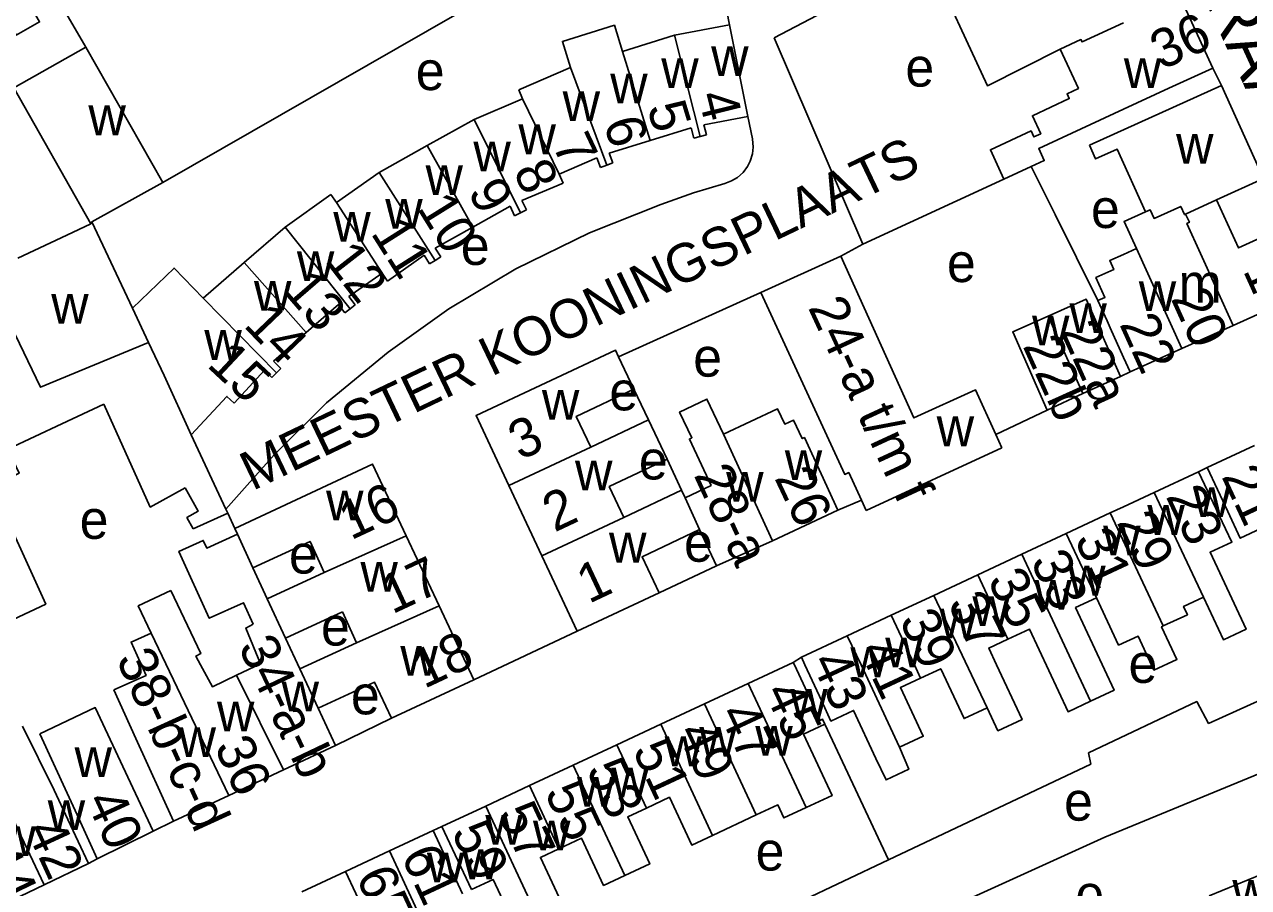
# Model space of a CAD drawing. Extents: x 159902 to 161769, y 383692 to 384875.
# Drawn here: x 160886.5 to 161012.9, y 384277 to 384366.1 of the extents above; entities that cross this region are included whole.
import ezdxf

# ---------------------------------------------------------------- set-up
doc = ezdxf.new("R2010")
doc.units = 0
for name, color, linetype in [('BLT_Basislijn', 7, 'Continuous'), ('BLT_Bebouwing', 7, 'Continuous'), ('BLT_Centroide', 7, 'Continuous'), ('BLT_Huisnummer', 7, 'Continuous'), ('BLT_Huisnummer_ tussenligend', 7, 'Continuous'), ('BLT_Huisnummer_reeks', 7, 'Continuous'), ('BLT_Onderdoorgang_en_onderverdeling', 7, 'Continuous'), ('BLT_Onderverdeling_panden', 7, 'Continuous'), ('BLT_Straatnaam', 7, 'Continuous'), ('BLT_Straatnaam_verkleind', 7, 'Continuous')]:
    doc.layers.add(name, color=color, linetype=linetype)

msp = doc.modelspace()

# ---------------------------------------------------------------- linework, layer by layer
at = {"layer": 'BLT_Basislijn'}
for p, q in [((160956.28, 384381.58), (160900.83, 384349.8)), ((160886.55, 384374.64), (160892.88, 384363.76)), ((160979.8, 384373.07), (160963.94, 384364.71)), ((160963.94, 384364.71), (160973.08, 384343.43)), ((161009.21, 384361.6), (161010.09, 384359.8)), ((160990.46, 384351.43), (160992.93, 384346.48)), ((160973.08, 384343.43), (160987.64, 384350.13)), ((160992.93, 384346.48), (160997.35, 384337.6)), ((160973.08, 384343.43), (160970.8, 384342.18)), ((160962.55, 384338.44), (160947.87, 384331.78)), ((160999.66, 384329.77), (161000.68, 384330.24)), ((160949.44, 384328.44), (160950.95, 384325.28)), ((160986.79, 384323.78), (160992.09, 384326.3)), ((160952.87, 384321.23), (160954.37, 384318.05)), ((161007.71, 384319.93), (161008.62, 384320.36)), ((160972.93, 384317.01), (160970.49, 384315.97)), ((160952.06, 384307.44), (160957.99, 384310.22)), ((160943.58, 384303.47), (160932.92, 384298.47)), ((160965.9, 384300.25), (160966.73, 384300.79)), ((160998.04, 384282.22), (161042.6, 384300.61)), ((160918.65, 384291.7), (160924.44, 384294.49)), ((160975.74, 384279.89), (160969.17, 384293.88)), ((160901.94, 384283.86), (160899.81, 384282.83)), ((160917.02, 384245.46), (160998.04, 384282.22)), ((160893.14, 384279.51), (160894.06, 384279.98))]:
    msp.add_line(p, q, dxfattribs=at)
for points in [[(160956.28, 384381.58), (160959.33, 384366.06)], [(160979.8, 384373.07), (160985.93, 384359.77), (160993.46, 384363.55)], [(160961.2, 384356.61), (160961.68, 384354.29), (160961.77, 384353.44), (160961.68, 384352.73), (160961.46, 384352), (160961.16, 384351.42), (160960.71, 384350.8), (160960.15, 384350.29), (160959.52, 384349.94), (160958.84, 384349.67), (160955.61, 384348.71), (160952.24, 384347.53), (160944.88, 384344.6), (160937.27, 384340.89), (160930.35, 384336.76), (160924.07, 384332.26), (160917.7, 384327.04), (160912.33, 384321.68), (160907.32, 384316.09)], [(160908.26, 384314.08), (160907.52, 384315.66)], [(161043.79, 384309.53), (161018.48, 384298.36), (161008.76, 384293.97), (161007.55, 384296.22), (160996.38, 384290.92), (160996.61, 384289.76), (160975.74, 384279.89)], [(160975.74, 384279.89), (160966.43, 384275.5), (160961.65, 384273.52), (160938.24, 384262.39)]]:
    msp.add_lwpolyline(points, dxfattribs=at)
at = {"layer": 'BLT_Bebouwing'}
for p, q in [((161009.21, 384361.6), (161005.82, 384368.95)), ((160953.64, 384364.98), (160959.33, 384366.06)), ((160959.33, 384366.06), (160961.2, 384356.61)), ((160948.27, 384363.31), (160953.64, 384364.98)), ((160937.56, 384359.35), (160942.91, 384361.64)), ((161010.09, 384359.8), (160996.46, 384353.64)), ((161010.09, 384359.8), (161014.43, 384350.19)), ((160932.95, 384356.29), (160937.95, 384358.43)), ((160937.95, 384358.43), (160937.56, 384359.35)), ((160928.12, 384353.6), (160932.95, 384356.29)), ((160961.2, 384356.61), (160956.68, 384355.73)), ((160956.68, 384355.73), (160956.93, 384354.69)), ((160955.37, 384355.41), (160951.14, 384354.11)), ((160955.62, 384354.37), (160955.37, 384355.41)), ((160956.28, 384354.53), (160955.62, 384354.37)), ((160956.93, 384354.69), (160956.28, 384354.53)), ((160923.16, 384350.83), (160928.12, 384353.6)), ((160951.14, 384354.11), (160946.91, 384352.8)), ((160945.63, 384352.33), (160941.74, 384350.65)), ((160946, 384351.33), (160945.63, 384352.33)), ((160946.91, 384352.8), (160947.28, 384351.8)), ((160918.75, 384347.71), (160923.16, 384350.83)), ((160941.74, 384350.65), (160942.13, 384349.73)), ((160946.64, 384351.56), (160946, 384351.33)), ((160947.28, 384351.8), (160946.64, 384351.56)), ((160990.46, 384351.43), (160987.64, 384350.13)), ((160900.83, 384349.8), (160893.5, 384345.71)), ((160942.13, 384349.73), (160937.89, 384347.92)), ((161014.43, 384350.19), (161009.6, 384348)), ((160913.44, 384345.19), (160918.18, 384348.53)), ((160918.18, 384348.53), (160918.75, 384347.71)), ((160936.67, 384347.33), (160932.81, 384345.17)), ((160937.13, 384346.36), (160936.67, 384347.33)), ((160938.36, 384346.96), (160937.74, 384346.66)), ((160937.89, 384347.92), (160938.36, 384346.96)), ((160897.7, 384336.81), (160893.5, 384345.71)), ((160937.74, 384346.66), (160937.13, 384346.36)), ((160885.86, 384341.98), (160890.91, 384344.35)), ((160890.91, 384344.35), (160893.4, 384345.52)), ((160909.23, 384341.53), (160913.44, 384345.19)), ((160932.81, 384345.17), (160928.95, 384343.02)), ((160928.95, 384343.02), (160929.52, 384342.11)), ((160927.8, 384342.3), (160924.03, 384339.61)), ((160928.36, 384341.39), (160927.8, 384342.3)), ((160928.95, 384341.75), (160928.36, 384341.39)), ((160929.52, 384342.11), (160928.95, 384341.75)), ((160962.55, 384338.44), (160970.8, 384342.18)), ((161001.32, 384342.97), (161000, 384342.37)), ((160904.99, 384337.85), (160909.23, 384341.53)), ((160923.45, 384340.43), (160920.02, 384338.01)), ((160924.03, 384339.61), (160923.45, 384340.43)), ((160920.02, 384338.01), (160920.67, 384337.16)), ((160918.94, 384337.18), (160915.63, 384334.29)), ((160919.6, 384336.33), (160918.94, 384337.18)), ((160920.15, 384336.76), (160919.6, 384336.33)), ((160920.67, 384337.16), (160920.15, 384336.76)), ((160998.3, 384335.5), (160997.35, 384337.6)), ((160915.63, 384334.29), (160912.26, 384331.35)), ((161011.29, 384335.04), (161006, 384332.64)), ((161000.68, 384330.24), (161000, 384331.74)), ((161006, 384332.64), (161000.68, 384330.24)), ((160911.31, 384330.41), (160908.17, 384327.01)), ((160912.07, 384329.65), (160911.31, 384330.41)), ((160912.26, 384331.35), (160913.01, 384330.6)), ((160913.01, 384330.6), (160912.57, 384330.15)), ((160912.57, 384330.15), (160912.07, 384329.65)), ((160999.66, 384329.77), (160995.79, 384328)), ((160995.79, 384328), (160992.09, 384326.3)), ((160890.41, 384324.88), (160894.75, 384326.91)), ((160987.43, 384322.4), (160986.79, 384323.78)), ((160973.42, 384315.94), (160987.43, 384322.4)), ((161013.51, 384322.65), (161008.62, 384320.36)), ((161003.15, 384317.81), (161007.71, 384319.93)), ((161000, 384316.33), (161003.15, 384317.81)), ((160972.93, 384317.01), (160973.42, 384315.94)), ((160903.95, 384314.04), (160907.52, 384315.66)), ((160907.52, 384315.66), (160907.32, 384316.09)), ((160970.49, 384315.97), (160963.76, 384312.81)), ((160998.6, 384315.68), (160994.05, 384313.55)), ((161000, 384316.33), (160998.6, 384315.68)), ((160908.26, 384314.08), (160908.53, 384313.5)), ((160963.76, 384312.81), (160957.99, 384310.22)), ((160994.05, 384313.55), (160989.5, 384311.43)), ((160989.5, 384311.43), (160984.94, 384309.3)), ((160917.49, 384309.53), (160911.59, 384306.81)), ((160984.94, 384309.3), (160980.39, 384307.17)), ((160980.39, 384307.17), (160975.99, 384305.12)), ((160913.48, 384302.76), (160919.36, 384305.47)), ((160920.83, 384302.28), (160919.36, 384305.47)), ((160975.99, 384305.12), (160971.47, 384303.01)), ((160971.47, 384303.01), (160966.73, 384300.79)), ((160914.97, 384299.58), (160920.83, 384302.28)), ((160908.42, 384298.93), (160910.9, 384300.12)), ((160965.9, 384300.25), (160965.36, 384300)), ((160966.02, 384300), (160965.9, 384300.25)), ((160966.73, 384300.79), (160967.09, 384300)), ((160965.36, 384300), (160961.25, 384298.08)), ((160961.25, 384298.08), (160956.73, 384295.98)), ((160956.73, 384295.98), (160952.22, 384293.87)), ((160952.22, 384293.87), (160947.7, 384291.76)), ((160918.65, 384291.7), (160913.28, 384289.18)), ((160947.7, 384291.76), (160943.18, 384289.65)), ((160913.28, 384289.18), (160907.62, 384286.52)), ((160943.18, 384289.65), (160938.66, 384287.54)), ((160938.66, 384287.54), (160934.15, 384285.44)), ((160907.62, 384286.52), (160901.94, 384283.86)), ((160934.15, 384285.44), (160929.63, 384283.33)), ((160962.08, 384284.52), (160957.56, 384282.41)), ((160899.81, 384282.83), (160894.06, 384279.98)), ((160928.73, 384282.91), (160924.21, 384280.8)), ((160929.63, 384283.33), (160928.73, 384282.91)), ((160924.21, 384280.8), (160919.69, 384278.69)), ((160893.14, 384279.51), (160888.58, 384277.32)), ((160919.69, 384278.69), (160915.17, 384276.58)), ((160888.58, 384277.32), (160883.01, 384274.65)), ((161008.84, 384276.16), (161014.2, 384278.36))]:
    msp.add_line(p, q, dxfattribs=at)
for points in [[(160884.6, 384367.22), (160885.7, 384365), (160888.1, 384366.35), (160884.18, 384373.3), (160886.55, 384374.64)], [(160942.91, 384361.64), (160942.07, 384364.34), (160947.43, 384366.01), (160948.27, 384363.31)], [(160993.46, 384363.55), (160995.58, 384364.53), (160995.7, 384364.29), (161000, 384366.27)], [(160893.4, 384345.52), (160885.45, 384359.54), (160892.88, 384363.76)], [(160892.88, 384363.76), (160900.83, 384349.8)], [(160987.64, 384350.13), (160986.25, 384353.16), (160990.45, 384355.1), (160990.73, 384354.48), (160991.45, 384354.81), (160990.59, 384356.68), (160994.39, 384358.44), (160994.16, 384358.95), (160995.33, 384359.49), (160993.46, 384363.55)], [(161009.21, 384361.6), (161004.67, 384359.51), (161000, 384357.36)], [(161000, 384357.36), (160991.23, 384353.31), (160991.81, 384352.05), (160990.46, 384351.43)], [(160996.46, 384353.64), (160997.1, 384352.22), (160999.32, 384353.23), (161002.24, 384346.76)], [(161009.6, 384348), (161011.85, 384343.03), (161016.72, 384345.23)], [(161002.24, 384346.76), (161000.05, 384345.77), (161001.32, 384342.97)], [(161006.4, 384346.53), (161006.78, 384345.68), (161006.53, 384345.57), (161007.93, 384342.46)], [(161016.72, 384345.23), (161019.27, 384339.59), (161018.85, 384338.45), (161011.29, 384335.04)], [(160986.79, 384323.78), (160984.72, 384328.38), (160978.35, 384325.49), (160970.8, 384342.18)], [(161000, 384342.37), (160998.57, 384341.72), (160998.98, 384340.8), (160997.14, 384339.97), (160998.07, 384337.93), (160997.35, 384337.6)], [(160897.7, 384336.81), (160901.98, 384340.95), (160904.99, 384337.85)], [(160962.55, 384338.44), (160971.21, 384319.66), (160971.62, 384319.85), (160972.93, 384317.01)], [(160992.21, 384336), (160996.14, 384337.74), (160999.66, 384329.77)], [(160992.09, 384326.3), (160988.55, 384334.38), (160992.21, 384336)], [(161000, 384331.74), (160998.62, 384334.79), (160998.3, 384335.5)], [(160947.87, 384331.78), (160947.54, 384332.49), (160933.15, 384325.75), (160936.55, 384318.51)], [(160949.44, 384328.44), (160947.87, 384331.78)], [(160944.99, 384322.46), (160943.49, 384325.65), (160949.44, 384328.44)], [(160894.75, 384326.91), (160899.53, 384316.29), (160903.13, 384318.28)], [(160908.17, 384327.01), (160907.43, 384327.71), (160903.74, 384323.74)], [(160958.69, 384323.81), (160956.98, 384327.43), (160954.16, 384326.1), (160955.44, 384323.44), (160955.17, 384323.3), (160957.42, 384318.52), (160954.74, 384317.26)], [(160958.69, 384323.81), (160964.26, 384326.44), (160965.02, 384324.85), (160965.92, 384325.27), (160966.82, 384323.36), (160967.04, 384323.46), (160970.49, 384315.97)], [(160881.96, 384303.1), (160888.74, 384306.27), (160883.16, 384318.45), (160885.99, 384319.78), (160884.82, 384322.26), (160890.41, 384324.88)], [(160950.95, 384325.28), (160944.99, 384322.46)], [(160952.87, 384321.23), (160950.95, 384325.28)], [(160907.32, 384316.09), (160903.74, 384323.74)], [(160925.94, 384313.33), (160922.47, 384320.73), (160908.26, 384314.08)], [(160948.41, 384315.22), (160946.9, 384318.41), (160952.87, 384321.23)], [(161008.62, 384320.36), (161010.74, 384315.83), (161012.03, 384313.08), (161014.16, 384314.07), (161016.42, 384309.04), (161016.79, 384309.2), (161017.91, 384306.7), (161020.22, 384307.74), (161018.62, 384311.29)], [(161007.71, 384319.93), (161009.86, 384315.42), (161011.17, 384312.68), (161008.92, 384311.63), (161012.63, 384303.68), (161010.29, 384302.59), (161008.23, 384307)], [(160903.95, 384314.04), (160903.31, 384315.21), (160904.47, 384315.86), (160903.13, 384318.28)], [(160936.55, 384318.51), (160939.94, 384311.26)], [(160954.37, 384318.05), (160948.41, 384315.22)], [(160954.74, 384317.26), (160954.37, 384318.05)], [(160952.06, 384307.44), (160950.3, 384311.17), (160956.22, 384313.97)], [(160956.22, 384313.97), (160957.99, 384310.22)], [(160908.53, 384313.5), (160905.36, 384312.06), (160905, 384312.85), (160902.49, 384311.71), (160905.62, 384304.81), (160909.15, 384306.41), (160910.14, 384304.21)], [(160910.13, 384310.03), (160916.02, 384312.74), (160917.49, 384309.53)], [(160929.34, 384306.11), (160925.94, 384313.33)], [(160939.94, 384311.26), (160943.58, 384303.47)], [(160911.59, 384306.81), (160910.13, 384310.03)], [(160899.63, 384303.29), (160898.29, 384306.09), (160901.66, 384307.68)], [(160901.66, 384307.68), (160904.75, 384301.18), (160904.23, 384300.91), (160904.72, 384300)], [(160943.58, 384303.47), (160952.06, 384307.44)], [(160997.2, 384306.93), (160995.04, 384305.92), (160999.02, 384297.39), (160996.58, 384296.25)], [(161004.09, 384304.02), (161003.92, 384303.94), (161005.5, 384300.56), (161003.13, 384299.46), (161001.49, 384302.97), (160999.48, 384302.04), (160997.2, 384306.93)], [(161008.23, 384307), (161006.18, 384306.04), (161006.58, 384305.18), (161004.09, 384304.02)], [(160932.92, 384298.47), (160929.34, 384306.11)], [(160910.9, 384300.12), (160909.38, 384303.8), (160910.14, 384304.21)], [(160895.75, 384297.42), (160899.09, 384298.91), (160897.55, 384302.35), (160899.63, 384303.29)], [(160914.97, 384299.58), (160913.48, 384302.76)], [(160988.04, 384302.66), (160986.07, 384301.74), (160986.88, 384300)], [(160996.58, 384296.25), (160994.26, 384295.17), (160990.28, 384303.7), (160988.04, 384302.66)], [(160904.72, 384300), (160905.94, 384297.75), (160908.42, 384298.93)], [(160969.17, 384293.88), (160968.93, 384294.39), (160968.69, 384294.28), (160968.02, 384295.72), (160966.02, 384300)], [(160967.09, 384300), (160968.84, 384296.26), (160969.79, 384294.21), (160972.13, 384295.3), (160974.43, 384290.36), (160975.47, 384288.13), (160977.82, 384289.23), (160976.87, 384291.5)], [(160985.91, 384295.57), (160983.53, 384294.46), (160981.12, 384299.61), (160979.04, 384298.64)], [(160986.88, 384300), (160989.51, 384294.36), (160987.02, 384293.2), (160985.91, 384295.57)], [(160916.86, 384295.54), (160922.68, 384298.22), (160924.44, 384294.49)], [(160924.44, 384294.49), (160932.92, 384298.47)], [(160979.04, 384298.64), (160976.96, 384297.67), (160979.31, 384292.64), (160976.87, 384291.5)], [(160895.75, 384297.42), (160898.04, 384292.4), (160901.94, 384283.86)], [(160888.14, 384292.88), (160893.85, 384295.6), (160899.81, 384282.83)], [(160918.65, 384291.7), (160916.86, 384295.54)], [(160969.17, 384293.88), (160966.96, 384292.84), (160969.9, 384286.52), (160967.23, 384285.28)], [(160893.14, 384279.51), (160891.02, 384284.04), (160889.6, 384287.08), (160886.35, 384293.68)], [(160894.06, 384279.98), (160891.98, 384284.53), (160890.95, 384286.78), (160888.14, 384292.88)], [(160957.56, 384282.41), (160955.42, 384281.41), (160953.12, 384286.34), (160950.74, 384285.23)], [(160950.74, 384285.23), (160948.81, 384284.33), (160951.08, 384279.47), (160948.5, 384278.26)], [(160967.23, 384285.28), (160964.94, 384284.21), (160964.31, 384285.56), (160962.08, 384284.52)], [(160948.5, 384278.26), (160946.32, 384277.25), (160944.05, 384282.12), (160941.71, 384281.02)], [(160941.71, 384281.02), (160939.8, 384280.13), (160943.93, 384271.28), (160941.32, 384270.06), (160939.49, 384273.99)], [(160939.49, 384273.99), (160937.22, 384272.93), (160934.92, 384277.86), (160932.67, 384276.81)]]:
    msp.add_lwpolyline(points, dxfattribs=at)
at = {"layer": 'BLT_Onderdoorgang_en_onderverdeling'}
for p, q in [((160931.77, 384276.39), (160928.73, 384282.91)), ((160929.63, 384283.33), (160932.67, 384276.81))]:
    msp.add_line(p, q, dxfattribs=at)
at = {"layer": 'BLT_Onderverdeling_panden'}
for p, q in [((160956.28, 384354.53), (160953.64, 384364.98)), ((160951.14, 384354.11), (160948.27, 384363.31)), ((160946.64, 384351.56), (160942.91, 384361.64)), ((160941.74, 384350.65), (160937.95, 384358.43)), ((160937.74, 384346.66), (160932.95, 384356.29)), ((160932.81, 384345.17), (160928.12, 384353.6)), ((160928.95, 384341.75), (160923.16, 384350.83)), ((160923.45, 384340.43), (160918.75, 384347.71)), ((161009.6, 384348), (161006.4, 384346.53)), ((160893.4, 384345.52), (160893.5, 384345.71)), ((160920.15, 384336.76), (160913.44, 384345.19)), ((161001.32, 384342.97), (161006, 384332.64)), ((161007.93, 384342.46), (161011.29, 384335.04)), ((160915.63, 384334.29), (160909.23, 384341.53)), ((160899.35, 384333.28), (160897.7, 384336.81)), ((160912.57, 384330.15), (160904.99, 384337.85)), ((160992.21, 384336), (160995.79, 384328)), ((160900.95, 384329.86), (160899.35, 384333.28)), ((160900.95, 384329.86), (160903.74, 384323.74)), ((160963.76, 384312.81), (160958.69, 384323.81)), ((160936.55, 384318.51), (160944.99, 384322.46)), ((161003.15, 384317.81), (161008.23, 384307)), ((160956.22, 384313.97), (160954.74, 384317.26)), ((160939.94, 384311.26), (160948.41, 384315.22)), ((160998.6, 384315.68), (161004.09, 384304.02)), ((160910.13, 384310.03), (160908.53, 384313.5)), ((160925.94, 384313.33), (160917.49, 384309.53)), ((160994.05, 384313.55), (160997.2, 384306.93)), ((160989.5, 384311.43), (160996.58, 384296.25)), ((160984.94, 384309.3), (160988.04, 384302.66)), ((160980.39, 384307.17), (160985.91, 384295.57)), ((160920.83, 384302.28), (160929.34, 384306.11)), ((160975.99, 384305.12), (160978.4, 384300)), ((160899.63, 384303.29), (160907.62, 384286.52)), ((160971.47, 384303.01), (160972.9, 384300)), ((160908.42, 384298.93), (160913.28, 384289.18)), ((160976.87, 384291.5), (160972.9, 384300)), ((160979.04, 384298.64), (160978.4, 384300)), ((160967.23, 384285.28), (160961.25, 384298.08)), ((160962.08, 384284.52), (160956.73, 384295.98)), ((160957.56, 384282.41), (160952.22, 384293.87)), ((160950.74, 384285.23), (160947.7, 384291.76)), ((160948.5, 384278.26), (160943.18, 384289.65)), ((160941.71, 384281.02), (160938.66, 384287.54)), ((160883.82, 384287.28), (160888.58, 384277.32)), ((160939.49, 384273.99), (160934.15, 384285.44)), ((160929.52, 384269.4), (160924.21, 384280.8)), ((160925.51, 384266.21), (160919.69, 384278.69))]:
    msp.add_line(p, q, dxfattribs=at)
for points in [[(161006.4, 384346.53), (161006.27, 384346.48), (161005.89, 384347.31), (161003.14, 384346.08), (161002.73, 384346.98), (161002.24, 384346.76)], [(160882.52, 384340.39), (160888.2, 384328.66), (160899.35, 384333.28)], [(160913.48, 384302.76), (160911.59, 384306.81)], [(160916.86, 384295.54), (160914.97, 384299.58)]]:
    msp.add_lwpolyline(points, dxfattribs=at)

# ---------------------------------------------------------------- texts
at = {"layer": 'BLT_Centroide'}
for s, p in [('w', (160957.42, 384360.77)), ('e', (160926.93, 384359.32)), ('w', (160952.27, 384359.53)), ('e', (160977.47, 384359.68)), ('w', (161000.02, 384359.53)), ('w', (160947, 384357.95)), ('w', (160942.09, 384356.12)), ('w', (160893.14, 384354.66)), ('w', (160937.53, 384352.7)), ('w', (161005.41, 384351.73)), ('w', (160932.88, 384350.92)), ('w', (160927.94, 384348.5)), ('w', (160923.78, 384345.02)), ('e', (160996.63, 384345.09)), ('w', (160918.42, 384343.67)), ('e', (160931.58, 384341.28)), ('w', (160914.66, 384339.62)), ('e', (160981.76, 384339.51)), ('m', (161005.67, 384337.39)), ('w', (160910.23, 384336.55)), ('w', (161001.56, 384336.52)), ('w', (160889.3, 384335.22)), ('w', (160994.4, 384334.26)), ('w', (160990.54, 384332.98)), ('w', (160905.11, 384331.48)), ('e', (160955.57, 384329.75)), ('e', (160946.91, 384326.27)), ('w', (160939.95, 384325.31)), ('w', (160980.7, 384322.57)), ('e', (160949.96, 384319.14)), ('w', (160965.02, 384319.09)), ('w', (160943.37, 384318)), ('w', (160958.97, 384316.84)), ('w', (160917.67, 384314.91)), ('w', (161007.16, 384315.25)), ('w', (161002.44, 384313.42)), ('e', (160892.24, 384313.01)), ('w', (160997.88, 384311.3)), ('w', (160946.88, 384310.56)), ('e', (160954.62, 384310.65)), ('e', (160913.84, 384309.43)), ('w', (160921.22, 384307.56)), ('w', (160994.27, 384307.16)), ('w', (160990.77, 384305.69)), ('w', (160984.39, 384304)), ('e', (160917.15, 384302)), ('w', (160980.98, 384302.75)), ('w', (160975.39, 384299.75)), ('w', (160925.34, 384298.88)), ('w', (160971.8, 384298.73)), ('e', (161000.5, 384298.15)), ('w', (160913.08, 384295.21)), ('e', (160920.24, 384294.9)), ('w', (160965.58, 384294.45)), ('w', (160906.41, 384293.14)), ('w', (160902.45, 384290.5)), ('w', (160952.62, 384289.55)), ('w', (160956.19, 384290.53)), ('w', (160961.98, 384290.62)), ('w', (160891.71, 384288.43)), ('w', (160947.12, 384286.34)), ('w', (160943.58, 384285.36)), ('e', (160993.85, 384283.93)), ('w', (160888.94, 384282.95)), ('w', (160934.11, 384281.44)), ('w', (160939.03, 384280.86)), ('w', (160883.86, 384280.28)), ('e', (160962.01, 384278.78)), ('w', (160928.08, 384277.55)), ('w', (160931.71, 384277.89)), ('e', (160995.02, 384274.33)), ('w', (161011.22, 384274.73))]:
    msp.add_text(s, height=4, dxfattribs=at).set_placement(p)
at = {"layer": 'BLT_Huisnummer'}
for s, rotation, p in [('36', 24.6346, (161003.94, 384361.36)), ('4', 283.838, (160956.04, 384358.79)), ('6', 286.8345, (160946.3, 384355.96)), ('8', 295.8099, (160936.93, 384350.95)), ('10', 301.8362, (160927, 384347.16)), ('12', 307.8076, (160917.46, 384341.74)), ('18', 294.3561, (161012.28, 384340.71)), ('22a', 294.3307, (160993.42, 384334.45)), ('22', 294.3307, (160999.52, 384335.18)), ('15', 316.8408, (160905.26, 384330.86)), ('22b', 294.3307, (160989.54, 384332.93)), ('3', 25.2375, (160937.72, 384321.07)), ('26', 295.2792, (160963.91, 384319.31)), ('21', 295.0273, (161010.06, 384319.47)), ('16', 25.1086, (160920.23, 384312.83)), ('23', 295.0273, (161004.31, 384317.41)), ('31', 295.0405, (160994.87, 384312.96)), ('1', 25.2228, (160944.79, 384306.28)), ('35', 296.1513, (160985.89, 384308.76)), ('39', 295.0025, (160976.8, 384304.63)), ('18', 25.1447, (160927.8, 384297.5)), ('43', 295.0147, (160967.68, 384300.35)), ('47', 295.0087, (160958.18, 384295)), ('36', 294.5303, (160906.09, 384291.57)), ('51', 295.0136, (160949.26, 384291.21)), ('55', 295.0114, (160940.18, 384286.85)), ('40', 294.7599, (160892.82, 384286)), ('59', 295.0062, (160930.56, 384282.76)), ('44', 295.6227, (160881.85, 384280.51)), ('65', 295.0133, (160920.7, 384278.15))]:
    msp.add_text(s, height=4, rotation=rotation, dxfattribs=at).set_placement(p)
at = {"layer": 'BLT_Huisnummer_ tussenligend'}
for s, rotation, p in [('5', 286.8345, (160950.78, 384357.54)), ('7', 295.3651, (160940.97, 384353.69)), ('9', 298.83, (160932.24, 384348.83)), ('11', 302.3087, (160922.22, 384344.57)), ('13', 310.7915, (160913.1, 384338.61)), ('20', 294.3307, (161004.83, 384337.82)), ('14', 313.7922, (160909.06, 384334.99)), ('2', 25.1932, (160941.25, 384313.65)), ('29', 295.0273, (160999.24, 384314.75)), ('33', 295.0405, (160990.34, 384310.72)), ('17', 25.0951, (160924.5, 384305.2)), ('37', 296.1513, (160981.78, 384306.36)), ('41', 295.0025, (160972.65, 384301.56)), ('45', 295.0147, (160962.85, 384297.21)), ('49', 295.0087, (160953.85, 384293.06)), ('53', 295.0136, (160944.48, 384289.2)), ('57', 295.0114, (160935.35, 384284.69)), ('42', 294.7599, (160886.67, 384282.97)), ('61', 295.0062, (160925.36, 384280.3))]:
    msp.add_text(s, height=4, rotation=rotation, dxfattribs=at).set_placement(p)
at = {"layer": 'BLT_Huisnummer_reeks'}
for s, rotation, p in [('24-a t/m f', 294.7753, (160967.38, 384336.9)), ('28-a', 294.6407, (160955.59, 384319.61)), ('34-a-b', 295.4899, (160908.56, 384301.88)), ('38-b-c-d', 294.5339, (160895.96, 384300.61))]:
    msp.add_text(s, height=4, rotation=rotation, dxfattribs=at).set_placement(p)
at = {"layer": 'BLT_Straatnaam'}
msp.add_text('WILLEM BARENTZSTRAAT', height=5, rotation=294.6292, dxfattribs=at).set_placement((160980.4, 384429.61))
at = {"layer": 'BLT_Straatnaam_verkleind'}
msp.add_text('MEESTER KOONINGSPLAATS', height=4, rotation=25.5613, dxfattribs=at).set_placement((160910.08, 384317.93))

doc.saveas('drawing.dxf')
